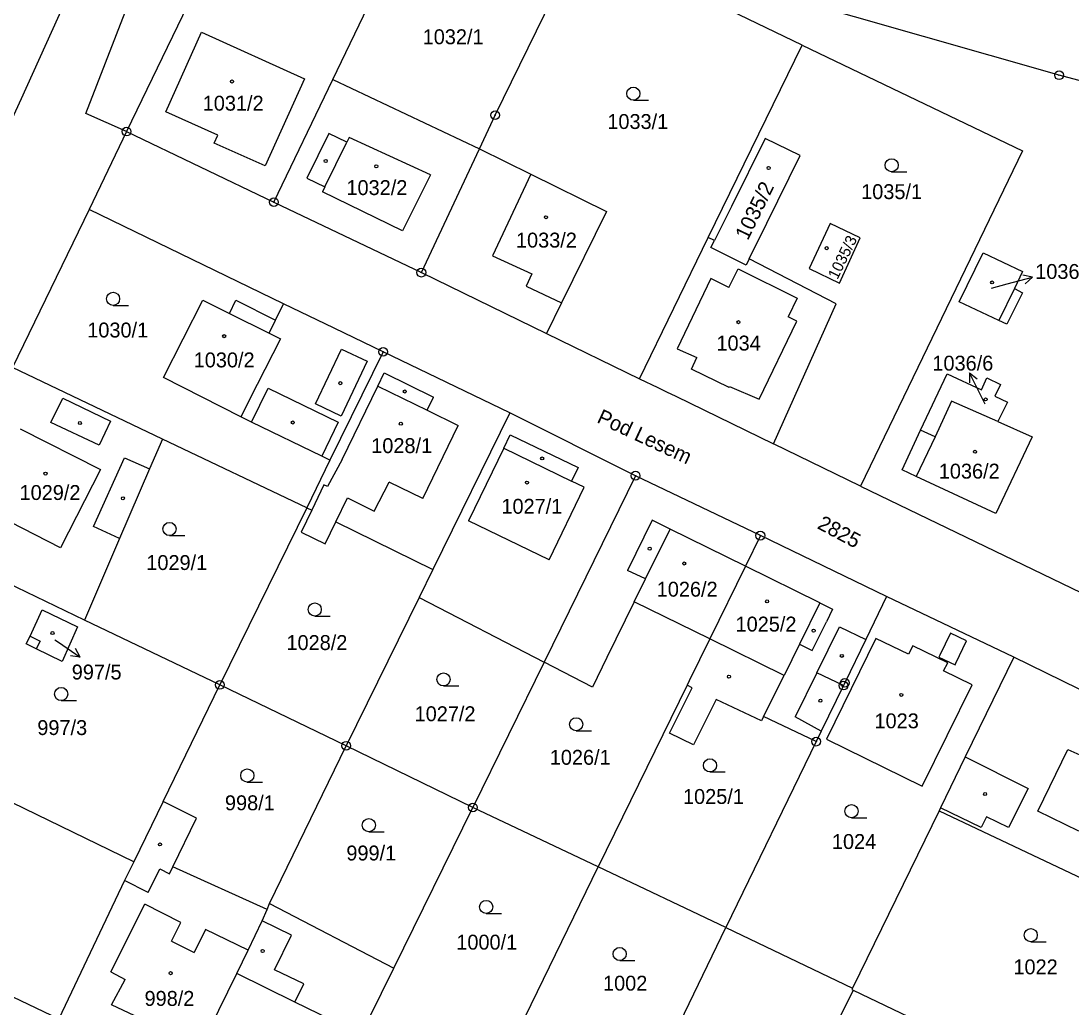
# Model space of a CAD drawing. Extents: x -644096 to -634268, y -1141430 to -1133463.
# Drawn here: x -639564.5 to -639444.7, y -1137551.2 to -1137438.6 of the extents above; entities that cross this region are included whole.
import ezdxf

# ---------------------------------------------------------------- set-up
doc = ezdxf.new("R2010")
doc.units = 0
for name, color, linetype in [('_CIVIL_CONSTRUCTION', 7, 'Continuous'), ('B_Hranice _3D', 7, 'Continuous'), ('M_Svah_Nasyp', 7, 'Continuous'), ('M_Svah_Zarez', 7, 'Continuous'), ('spodek_zarez', 7, 'Continuous'), ('svrsek_osa_sjezdy', 7, 'Continuous'), ('svrsek_osa_terminal_VRT', 7, 'Continuous'), ('svrsek_osa_VRT', 7, 'Continuous'), ('svrsek_popisy_VRT', 7, 'Continuous'), ('terminal_VRT', 7, 'Continuous')]:
    doc.layers.add(name, color=color, linetype=linetype)

msp = doc.modelspace()

# ---------------------------------------------------------------- linework, layer by layer
at = {"layer": '_CIVIL_CONSTRUCTION'}
for centre, radius in [((-639446.04, -1137444.82), 0.5), ((-639446.04, -1137444.82), 0.0303), ((-639510.42, -1137449.37), 0.5), ((-639510.42, -1137449.37), 0.0303), ((-639552.49, -1137451.25), 0.5), ((-639552.49, -1137451.25), 0.0303), ((-639535.67, -1137459.3), 0.5), ((-639535.67, -1137459.3), 0.0303), ((-639518.84, -1137467.34), 0.5), ((-639518.84, -1137467.34), 0.0303), ((-639523.2, -1137476.38), 0.5), ((-639523.2, -1137476.38), 0.0303), ((-639494.38, -1137490.51), 0.5), ((-639494.38, -1137490.51), 0.0303), ((-639480.14, -1137497.35), 0.5), ((-639480.14, -1137497.35), 0.0303), ((-639470.51, -1137514.15), 0.5), ((-639541.84, -1137514.38), 0.5), ((-639541.84, -1137514.38), 0.0303), ((-639470.66, -1137514.46), 0.5), ((-639470.66, -1137514.46), 0.0303), ((-639470.51, -1137514.15), 0.0303), ((-639527.41, -1137521.32), 0.5), ((-639473.76, -1137520.85), 0.5), ((-639473.76, -1137520.85), 0.0303), ((-639527.41, -1137521.32), 0.0303), ((-639512.95, -1137528.37), 0.5), ((-639512.95, -1137528.37), 0.0303)]:
    msp.add_circle(centre, radius, dxfattribs=at)
at = {"layer": 'B_Hranice _3D'}
msp.add_lwpolyline([(-639459.75, -1137511.21), (-639457.91, -1137512.09), (-639457.81, -1137511.88), (-639456.61, -1137509.34), (-639458.45, -1137508.46), (-639459.65, -1137511)], close=True, dxfattribs=at)
at = {"layer": 'M_Svah_Nasyp'}
for p, q in [((-639529.42, -1137451.45), (-639531.92, -1137456.55)), ((-639527.34, -1137452.47), (-639529.42, -1137451.45)), ((-639529.84, -1137457.57), (-639527.34, -1137452.47)), ((-639527.07, -1137451.92), (-639527.34, -1137452.47)), ((-639517.8, -1137456.2), (-639527.07, -1137451.92)), ((-639517.8, -1137456.2), (-639520.99, -1137462.59)), ((-639506.36, -1137456.09), (-639510.72, -1137465.44)), ((-639531.92, -1137456.55), (-639529.84, -1137457.57)), ((-639529.84, -1137457.57), (-639530.11, -1137458.12)), ((-639520.99, -1137462.59), (-639530.11, -1137458.12)), ((-639510.72, -1137465.44), (-639506.21, -1137467.47)), ((-639483.74, -1137469.03), (-639482.69, -1137466.91)), ((-639482.69, -1137466.91), (-639475.92, -1137470.25)), ((-639506.21, -1137467.47), (-639506.88, -1137468.87)), ((-639485.81, -1137468), (-639489.63, -1137476.02)), ((-639483.74, -1137469.03), (-639485.81, -1137468)), ((-639506.88, -1137468.87), (-639502.83, -1137470.79)), ((-639451.14, -1137469.17), (-639452.91, -1137472.81)), ((-639475.92, -1137470.25), (-639476.97, -1137472.4)), ((-639540.74, -1137471.99), (-639536.21, -1137474.23)), ((-639536.21, -1137474.23), (-639535.48, -1137472.75)), ((-639480.29, -1137481.78), (-639475.99, -1137472.89)), ((-639475.99, -1137472.89), (-639476.97, -1137472.4)), ((-639536.21, -1137474.23), (-639534.91, -1137474.88)), ((-639534.91, -1137474.88), (-639537.57, -1137480.1)), ((-639530.93, -1137482.3), (-639527.97, -1137476.06)), ((-639527.97, -1137476.06), (-639525.03, -1137477.46)), ((-639489.63, -1137476.02), (-639487.39, -1137477.04)), ((-639525.03, -1137477.46), (-639528, -1137483.7)), ((-639487.99, -1137478.37), (-639487.39, -1137477.04)), ((-639523.82, -1137480.31), (-639523.09, -1137478.76)), ((-639523.09, -1137478.76), (-639517.45, -1137481.56)), ((-639483.7, -1137480.43), (-639487.99, -1137478.37)), ((-639537.57, -1137480.1), (-639539.44, -1137483.78)), ((-639538.22, -1137484.4), (-639536.33, -1137480.52)), ((-639536.33, -1137480.52), (-639528.35, -1137484.41)), ((-639527.87, -1137488.65), (-639523.82, -1137480.31)), ((-639523.82, -1137480.31), (-639518.17, -1137483.05)), ((-639483.7, -1137480.43), (-639483.65, -1137480.32)), ((-639483.65, -1137480.32), (-639480.29, -1137481.78)), ((-639528, -1137483.7), (-639530.93, -1137482.3)), ((-639518.17, -1137483.05), (-639517.45, -1137481.56)), ((-639518.17, -1137483.05), (-639514.63, -1137484.77)), ((-639528.35, -1137484.41), (-639530.2, -1137488.3)), ((-639518.68, -1137493.11), (-639514.63, -1137484.77)), ((-639564.62, -1137485.18), (-639555.45, -1137489.79)), ((-639460.2, -1137486.08), (-639461.87, -1137485.32)), ((-639509.43, -1137487.36), (-639513.45, -1137495.65)), ((-639509.43, -1137487.36), (-639501.68, -1137491.12)), ((-639555.45, -1137489.79), (-639560.04, -1137498.75)), ((-639518.68, -1137493.11), (-639522.51, -1137491.25)), ((-639504.26, -1137500.11), (-639500.24, -1137491.82)), ((-639500.24, -1137491.82), (-639501.68, -1137491.12)), ((-639560.04, -1137498.75), (-639569.13, -1137494.09)), ((-639504.26, -1137500.11), (-639513.45, -1137495.65)), ((-639492.49, -1137495.6), (-639495.3, -1137501.32)), ((-639490.45, -1137496.61), (-639492.49, -1137495.6)), ((-639493.25, -1137502.29), (-639490.45, -1137496.61)), ((-639481.85, -1137500.84), (-639490.45, -1137496.61)), ((-639493.25, -1137502.29), (-639495.3, -1137501.32)), ((-639473.34, -1137505.03), (-639481.85, -1137500.84)), ((-639494.53, -1137504.89), (-639493.25, -1137502.29)), ((-639473.34, -1137505.03), (-639475.66, -1137509.73)), ((-639473.34, -1137505.03), (-639471.89, -1137505.74)), ((-639471.89, -1137505.74), (-639472.6, -1137507.18)), ((-639474.21, -1137510.45), (-639472.6, -1137507.18)), ((-639473.68, -1137513), (-639471.1, -1137507.76)), ((-639471.1, -1137507.76), (-639468.1, -1137509.19)), ((-639477.42, -1137513.31), (-639485.91, -1137509.13)), ((-639475.66, -1137509.73), (-639477.42, -1137513.31)), ((-639475.66, -1137509.73), (-639474.21, -1137510.45)), ((-639479.77, -1137517.98), (-639477.42, -1137513.31)), ((-639473.68, -1137513), (-639476.16, -1137518.01)), ((-639470.66, -1137514.46), (-639473.68, -1137513)), ((-639473.18, -1137519.65), (-639476.16, -1137518.01)), ((-639448.48, -1137528.79), (-639445.04, -1137521.74)), ((-639445.04, -1137521.74), (-639442.65, -1137522.82)), ((-639456.74, -1137522.57), (-639449.56, -1137526.19)), ((-639449.56, -1137526.19), (-639451.8, -1137530.66)), ((-639454.94, -1137530.63), (-639459.58, -1137528.39)), ((-639454.34, -1137529.42), (-639454.94, -1137530.63)), ((-639451.8, -1137530.66), (-639454.34, -1137529.42)), ((-639443.78, -1137531.05), (-639448.48, -1137528.79)), ((-639550.02, -1137538.07), (-639548.7, -1137535.37)), ((-639548.7, -1137535.37), (-639547.6, -1137535.94)), ((-639547.6, -1137535.94), (-639547.21, -1137535.15)), ((-639550.02, -1137538.07), (-639552.71, -1137536.71)), ((-639554.28, -1137547.12), (-639550.41, -1137539.41)), ((-639546.28, -1137541.49), (-639550.41, -1137539.41)), ((-639533.68, -1137542.94), (-639537.02, -1137541.31)), ((-639547.36, -1137543.61), (-639546.28, -1137541.49)), ((-639543.47, -1137542.27), (-639544.76, -1137544.9)), ((-639538.62, -1137544.64), (-639543.47, -1137542.27)), ((-639547.36, -1137543.61), (-639544.76, -1137544.9)), ((-639535.6, -1137546.87), (-639533.68, -1137542.94)), ((-639554.28, -1137547.12), (-639552.66, -1137547.99)), ((-639533.28, -1137550.58), (-639539.91, -1137547.31)), ((-639532.26, -1137548.5), (-639535.6, -1137546.87)), ((-639554.2, -1137550.87), (-639552.66, -1137547.99)), ((-639533.28, -1137550.58), (-639532.26, -1137548.5)), ((-639547.2, -1137554.16), (-639554.2, -1137550.87)), ((-639529.13, -1137552.61), (-639533.28, -1137550.58))]:
    msp.add_line(p, q, dxfattribs=at)
for points in [[(-639554.32, -1137484.28), (-639555.62, -1137487.03), (-639561.12, -1137484.44), (-639559.78, -1137481.66), (-639554.32, -1137484.28)], [(-639509.43, -1137487.36), (-639508.69, -1137485.83), (-639500.94, -1137489.59), (-639501.68, -1137491.12)], [(-639553.28, -1137497.67), (-639556.25, -1137496.31), (-639552.71, -1137488.48), (-639549.86, -1137489.71)], [(-639527.87, -1137488.65), (-639529.55, -1137491.74), (-639529.97, -1137491.54), (-639531.36, -1137494.44)], [(-639528.62, -1137495.78), (-639527.28, -1137493.02), (-639524.21, -1137494.55), (-639522.51, -1137491.25)], [(-639563.51, -1137508.82), (-639562.37, -1137509.37), (-639562.8, -1137510.26)]]:
    msp.add_lwpolyline(points, dxfattribs=at)
at = {"layer": 'M_Svah_Zarez'}
for centre in [(-639540.45, -1137445.53), (-639529.76, -1137454.6), (-639523.98, -1137455.21), (-639479.2, -1137455.4), (-639504.61, -1137461.02), (-639472.56, -1137464.55), (-639453.68, -1137468.46), (-639482.64, -1137472.99), (-639541.35, -1137474.59), (-639528.09, -1137479.95), (-639520.73, -1137480.9), (-639454.42, -1137481.81), (-639557.82, -1137484.5), (-639533.52, -1137484.44), (-639521.18, -1137484.58), (-639505.05, -1137488.54), (-639455.63, -1137487.78), (-639561.75, -1137490.27), (-639506.78, -1137491.29), (-639552.91, -1137493.09), (-639492.77, -1137498.84), (-639488.83, -1137500.53), (-639479.37, -1137504.85), (-639560.95, -1137508.46), (-639474.06, -1137508.19), (-639470.84, -1137511.07), (-639483.72, -1137513.44), (-639473.28, -1137516.18), (-639464.05, -1137515.52), (-639454.48, -1137526.83), (-639548.68, -1137532.58), (-639536.96, -1137544.73), (-639547.46, -1137547.27)]:
    msp.add_circle(centre, 0.175, dxfattribs=at)
at = {"layer": 'spodek_zarez'}
msp.add_circle((-638683.07, -1137056.85), 1378.08, dxfattribs=at)
at = {"layer": 'svrsek_osa_sjezdy'}
for p, q in [((-639494.64, -1137447.67), (-639492.89, -1137447.67)), ((-639465.15, -1137455.84), (-639463.4, -1137455.84)), ((-639554.03, -1137471.08), (-639552.28, -1137471.08)), ((-639547.59, -1137497.34), (-639545.84, -1137497.34)), ((-639531.01, -1137506.53), (-639529.26, -1137506.53)), ((-639516.31, -1137514.5), (-639514.56, -1137514.5)), ((-639559.96, -1137516.17), (-639558.21, -1137516.17)), ((-639501.17, -1137519.62), (-639499.42, -1137519.62)), ((-639485.89, -1137524.31), (-639484.14, -1137524.31)), ((-639538.71, -1137525.47), (-639536.96, -1137525.47)), ((-639469.73, -1137529.53), (-639467.98, -1137529.53)), ((-639524.83, -1137531.13), (-639523.08, -1137531.13)), ((-639511.44, -1137540.46), (-639509.69, -1137540.46)), ((-639449.27, -1137543.68), (-639447.52, -1137543.68)), ((-639496.2, -1137545.83), (-639494.45, -1137545.83))]:
    msp.add_line(p, q, dxfattribs=at)
for centre in [(-639494.64, -1137446.92), (-639465.15, -1137455.09), (-639554.03, -1137470.33), (-639547.59, -1137496.59), (-639531.01, -1137505.78), (-639516.31, -1137513.75), (-639559.96, -1137515.42), (-639501.17, -1137518.87), (-639485.89, -1137523.56), (-639538.71, -1137524.72), (-639469.73, -1137528.78), (-639524.83, -1137530.38), (-639511.44, -1137539.71), (-639449.27, -1137542.93), (-639496.2, -1137545.08)]:
    msp.add_circle(centre, 0.75, dxfattribs=at)
at = {"layer": 'svrsek_osa_terminal_VRT'}
msp.add_arc((-642050.26, -1145189.6), 8802.25, 41.413152, 75.317049, dxfattribs=at)
at = {"layer": 'svrsek_popisy_VRT'}
for p, q in [((-639451.98, -1137468.63), (-639449.08, -1137467.85)), ((-639449.08, -1137467.85), (-639450.18, -1137467.63)), ((-639449.08, -1137467.85), (-639449.92, -1137468.6)), ((-639453.76, -1137469.13), (-639451.98, -1137468.63)), ((-639454.92, -1137481.45), (-639456.28, -1137478.78)), ((-639456.28, -1137478.78), (-639455.38, -1137479.44)), ((-639456.28, -1137478.78), (-639456.27, -1137479.9)), ((-639454.49, -1137482.33), (-639454.92, -1137481.45)), ((-639560.68, -1137509.25), (-639560.27, -1137509.52)), ((-639560.27, -1137509.52), (-639557.78, -1137511.2)), ((-639557.78, -1137511.2), (-639558.33, -1137510.22)), ((-639557.78, -1137511.2), (-639558.89, -1137511.05))]:
    msp.add_line(p, q, dxfattribs=at)
at = {"layer": 'terminal_VRT'}
for p, q in [((-639528.95, -1137445.3), (-639518.3, -1137423.13)), ((-639475.36, -1137441.37), (-639500.64, -1137429.21)), ((-639486.08, -1137463.34), (-639475.36, -1137441.37)), ((-639535.67, -1137459.3), (-639528.95, -1137445.3)), ((-639528.95, -1137445.3), (-639512.22, -1137453.21)), ((-639552.49, -1137451.25), (-639556.77, -1137460.15)), ((-639552.49, -1137451.25), (-639535.67, -1137459.3)), ((-639518.84, -1137467.34), (-639512.22, -1137453.21)), ((-639535.67, -1137459.3), (-639518.84, -1137467.34)), ((-639556.77, -1137460.15), (-639565.53, -1137478.18)), ((-639534.56, -1137470.89), (-639556.77, -1137460.15)), ((-639493.93, -1137479.44), (-639486.08, -1137463.34)), ((-639485.39, -1137463.69), (-639486.08, -1137463.34)), ((-639518.84, -1137467.34), (-639504.55, -1137474.28)), ((-639504.55, -1137474.28), (-639493.93, -1137479.44)), ((-639523.2, -1137476.38), (-639529.27, -1137488.75)), ((-639508.75, -1137483.34), (-639523.2, -1137476.38)), ((-639548.4, -1137486.33), (-639565.53, -1137478.18)), ((-639508.75, -1137483.34), (-639517.53, -1137501.21)), ((-639494.38, -1137490.51), (-639508.75, -1137483.34)), ((-639531.92, -1137494.17), (-639548.4, -1137486.33)), ((-639468.7, -1137491.72), (-639478.63, -1137486.89)), ((-639529.27, -1137488.75), (-639531.92, -1137494.17)), ((-639494.38, -1137490.51), (-639504.82, -1137511.79)), ((-639480.14, -1137497.35), (-639494.38, -1137490.51)), ((-639468.7, -1137491.72), (-639443.56, -1137503.82)), ((-639531.92, -1137494.17), (-639541.84, -1137514.38)), ((-639532.57, -1137496.97), (-639529.83, -1137498.28)), ((-639465.72, -1137504.3), (-639480.14, -1137497.35)), ((-639557.28, -1137506.98), (-639575.34, -1137498.31)), ((-639517.53, -1137501.21), (-639519.1, -1137504.41)), ((-639519.1, -1137504.41), (-639527.41, -1137521.32)), ((-639519.1, -1137504.41), (-639504.82, -1137511.79)), ((-639451.2, -1137511.23), (-639465.72, -1137504.3)), ((-639541.84, -1137514.38), (-639557.28, -1137506.98)), ((-639485.91, -1137509.13), (-639488.26, -1137513.93)), ((-639428.34, -1137522.38), (-639451.2, -1137511.23)), ((-639504.82, -1137511.79), (-639512.95, -1137528.37)), ((-639548.33, -1137527.69), (-639541.84, -1137514.38)), ((-639527.41, -1137521.32), (-639541.84, -1137514.38)), ((-639488.5, -1137514.41), (-639498.64, -1137535.12)), ((-639488.26, -1137513.93), (-639488.5, -1137514.41)), ((-639473.76, -1137520.85), (-639484.08, -1137542.07)), ((-639536.18, -1137539.33), (-639527.41, -1137521.32)), ((-639512.95, -1137528.37), (-639527.41, -1137521.32)), ((-639551.68, -1137534.56), (-639565.53, -1137527.83)), ((-639548.33, -1137527.69), (-639551.68, -1137534.56)), ((-639522, -1137546.7), (-639512.95, -1137528.37)), ((-639498.64, -1137535.12), (-639512.95, -1137528.37)), ((-639459.74, -1137528.73), (-639469.63, -1137548.99)), ((-639459.58, -1137528.39), (-639459.74, -1137528.73)), ((-639459.74, -1137528.73), (-639436.88, -1137539.56)), ((-639484.08, -1137542.07), (-639498.64, -1137535.12)), ((-639593.92, -1137536.31), (-639560.24, -1137552.48)), ((-639536.43, -1137540.02), (-639536.18, -1137539.33)), ((-639536.18, -1137539.33), (-639522, -1137546.7)), ((-639493.12, -1137560.79), (-639484.08, -1137542.07)), ((-639484.08, -1137542.07), (-639469.63, -1137548.99)), ((-639469.55, -1137549.19), (-639485.73, -1137581.93)), ((-639469.55, -1137549.19), (-639455.29, -1137556.02))]:
    msp.add_line(p, q, dxfattribs=at)
for points in [[(-639571.96, -1137463.65), (-639564.48, -1137447.46), (-639551.66, -1137419.1), (-639567.63, -1137417.15), (-639570.46, -1137416.85)], [(-639552.49, -1137451.25), (-639557.16, -1137449.2), (-639544.66, -1137417.01)], [(-639535.95, -1137417.04), (-639537.35, -1137419.93), (-639552.49, -1137451.25)], [(-639512.22, -1137453.21), (-639510.42, -1137449.37), (-639503.84, -1137435.92), (-639500.64, -1137429.21)], [(-639419.22, -1137451.98), (-639446.04, -1137444.82), (-639500.64, -1137429.21)], [(-639543.93, -1137439.92), (-639532.19, -1137445.23), (-639536.68, -1137455.17), (-639542.48, -1137452.56), (-639542.07, -1137451.66), (-639548, -1137448.98), (-639543.93, -1137439.92)], [(-639475.36, -1137441.37), (-639450.2, -1137453.44), (-639468.7, -1137491.72)], [(-639481.41, -1137465.75), (-639479.41, -1137461.69), (-639475.61, -1137453.99), (-639479.58, -1137452.02), (-639483.44, -1137459.78), (-639485.39, -1137463.69)], [(-639512.22, -1137453.21), (-639506.36, -1137456.09), (-639497.7, -1137460.37), (-639502.83, -1137470.79), (-639504.55, -1137474.28)], [(-639474.58, -1137466.86), (-639471.11, -1137468.54), (-639468.74, -1137463.38), (-639472.17, -1137461.72), (-639474.58, -1137466.86)], [(-639481.41, -1137465.75), (-639481.77, -1137466.49), (-639485.79, -1137464.49), (-639485.39, -1137463.69)], [(-639478.63, -1137486.89), (-639471.47, -1137470.89), (-639481.41, -1137465.75)], [(-639451.14, -1137469.17), (-639450.2, -1137469.64), (-639451.99, -1137473.23), (-639452.91, -1137472.81), (-639457.43, -1137470.66), (-639454.72, -1137465.09), (-639450.22, -1137467.22), (-639451.14, -1137469.17)], [(-639529.27, -1137488.75), (-639530.2, -1137488.3), (-639538.22, -1137484.4), (-639539.44, -1137483.78), (-639548.26, -1137479.29), (-639543.78, -1137470.48), (-639540.74, -1137471.99), (-639540, -1137470.5), (-639535.48, -1137472.75), (-639534.56, -1137470.89)], [(-639523.2, -1137476.38), (-639528.79, -1137473.68), (-639534.56, -1137470.89)], [(-639462.35, -1137490.6), (-639463.95, -1137489.84), (-639461.87, -1137485.32), (-639458.81, -1137478.87), (-639454.91, -1137480.7), (-639454.3, -1137479.36), (-639452.71, -1137480.11), (-639453.38, -1137481.44), (-639451.93, -1137482.11), (-639453.02, -1137484.32)], [(-639493.93, -1137479.44), (-639491.85, -1137480.45), (-639490.85, -1137480.94), (-639489.79, -1137481.45), (-639478.63, -1137486.89)], [(-639453.02, -1137484.32), (-639458.3, -1137482), (-639460.2, -1137486.08), (-639462.35, -1137490.6)], [(-639453.02, -1137484.32), (-639449.1, -1137486.07), (-639453.26, -1137494.82), (-639462.35, -1137490.6)], [(-639548.4, -1137486.33), (-639549.86, -1137489.71), (-639553.28, -1137497.67), (-639557.28, -1137506.98)], [(-639531.92, -1137494.17), (-639531.36, -1137494.44), (-639532.57, -1137496.97)], [(-639529.83, -1137498.28), (-639528.62, -1137495.78), (-639517.53, -1137501.21)], [(-639480.14, -1137497.35), (-639481.85, -1137500.84), (-639485.91, -1137509.13)], [(-639485.91, -1137509.13), (-639494.53, -1137504.89), (-639497.66, -1137511.26), (-639499.32, -1137514.63), (-639504.82, -1137511.79)], [(-639465.72, -1137504.3), (-639468.1, -1137509.19), (-639470.51, -1137514.15)], [(-639562.14, -1137505.81), (-639558.09, -1137507.74), (-639559.85, -1137511.69), (-639562.8, -1137510.26), (-639563.94, -1137509.71), (-639563.51, -1137508.82), (-639562.14, -1137505.81)], [(-639455.96, -1137514.37), (-639459.22, -1137512.78), (-639458.75, -1137511.85), (-639462.73, -1137509.91), (-639463.22, -1137510.87), (-639466.94, -1137509.09), (-639472.6, -1137520.57), (-639461.66, -1137525.95), (-639455.96, -1137514.37)], [(-639451.2, -1137511.23), (-639456.74, -1137522.57), (-639459.58, -1137528.39)], [(-639473.76, -1137520.85), (-639479.77, -1137517.98), (-639480.01, -1137518.48), (-639485.19, -1137516.03), (-639487.76, -1137521.21), (-639490.51, -1137519.87), (-639487.93, -1137514.73), (-639488.5, -1137514.41)], [(-639470.51, -1137514.15), (-639470.66, -1137514.46), (-639473.18, -1137519.65), (-639473.76, -1137520.85)], [(-639536.43, -1137540.02), (-639547.21, -1137535.15), (-639544.49, -1137529.59), (-639548.33, -1137527.69)], [(-639551.68, -1137534.56), (-639552.71, -1137536.71), (-639560.24, -1137552.48)], [(-639514.26, -1137567.21), (-639511.51, -1137561.54), (-639507.67, -1137553.66), (-639498.64, -1137535.12)], [(-639545.99, -1137559.5), (-639544.02, -1137555.66), (-639539.91, -1137547.31), (-639538.62, -1137544.64), (-639537.02, -1137541.31), (-639536.43, -1137540.02)], [(-639531.37, -1137565.98), (-639526.18, -1137555.17), (-639522, -1137546.7)], [(-639469.63, -1137548.99), (-639469.7, -1137549.12), (-639469.55, -1137549.19)]]:
    msp.add_lwpolyline(points, dxfattribs=at)

# ---------------------------------------------------------------- texts
at = {"layer": 'svrsek_osa_VRT'}
for s, p in [('1032/1', (-639518.69, -1137441.28)), ('1031/2', (-639543.8, -1137448.86)), ('1033/1', (-639497.61, -1137450.95)), ('1032/2', (-639527.39, -1137458.49)), ('1035/1', (-639468.63, -1137458.95)), ('1033/2', (-639508.04, -1137464.48)), ('1036/5', (-639448.76, -1137468.06)), ('1030/1', (-639556.98, -1137474.74)), ('1034', (-639485.15, -1137476.23)), ('1030/2', (-639544.83, -1137478.15)), ('1036/6', (-639460.5, -1137478.52)), ('1028/1', (-639524.56, -1137487.93)), ('1036/2', (-639459.77, -1137490.84)), ('1029/2', (-639564.71, -1137493.28)), ('1027/1', (-639509.7, -1137494.85)), ('1029/1', (-639550.24, -1137501.27)), ('1026/2', (-639491.97, -1137504.31)), ('1025/2', (-639482.97, -1137508.29)), ('1028/2', (-639534.24, -1137510.4)), ('997/5', (-639558.75, -1137513.76)), ('1027/2', (-639519.61, -1137518.52)), ('997/3', (-639562.68, -1137520.1)), ('1023', (-639467.11, -1137519.33)), ('1026/1', (-639504.18, -1137523.49)), ('998/1', (-639541.26, -1137528.68)), ('1025/1', (-639488.97, -1137527.96)), ('1024', (-639471.97, -1137533.1)), ('999/1', (-639527.4, -1137534.41)), ('1000/1', (-639514.85, -1137544.58)), ('1022', (-639451.25, -1137547.4)), ('1002', (-639498.1, -1137549.26)), ('998/2', (-639550.44, -1137551))]:
    msp.add_text(s, height=1.7, dxfattribs=at).set_placement(p)
for s, height, rotation, p in [('1035/2', 1.7, 64, (-639481.57, -1137463.75)), ('1035/3', 1.275, 64, (-639471.34, -1137468.2)), ('2825', 1.7, 332, (-639473.75, -1137496.47))]:
    msp.add_text(s, height=height, rotation=rotation, dxfattribs=at).set_placement(p)
at = {"layer": 'svrsek_popisy_VRT'}
msp.add_text('Pod Lesem', height=1.7, rotation=335, dxfattribs=at).set_placement((-639498.91, -1137484.39))

doc.saveas('drawing.dxf')
